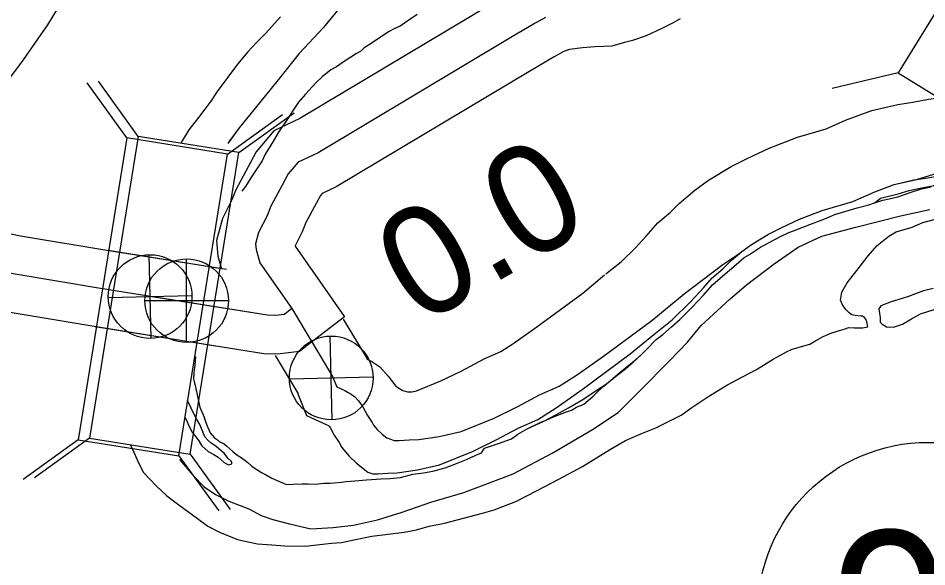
# Model space of a CAD drawing. Extents: x 31699 to 244310, y -8841 to 11474.
# Drawn here: x 148207.8 to 148443.1, y 204.5 to 346.6 of the extents above; entities that cross this region are included whole.
import ezdxf

# ---------------------------------------------------------------- set-up
doc = ezdxf.new("R2010")
doc.units = 0
for name, color, linetype in [('B_Logo', 7, 'Continuous'), ('Level 21', 7, 'Continuous'), ('Level 55', 7, 'Continuous'), ('R_Border Notes', 7, 'Continuous'), ('R_Draft', 7, 'Continuous'), ('R_Logo', 7, 'Continuous'), ('R_XS_EARTHWORK_STAGE1', 7, 'Continuous'), ('R_XS_EARTHWORK_STAGE2', 7, 'Continuous'), ('S_AREA_CALC', 7, 'Continuous'), ('S_WALL_ANNOT', 7, 'Continuous')]:
    doc.layers.add(name, color=color, linetype=linetype)

msp = doc.modelspace()

# ---------------------------------------------------------------- linework, layer by layer
at = {"layer": 'B_Logo'}
for points in [[(148344.31, 346.76), (148341.65, 345.35), (148335.33, 341.6), (148285.44, 311.74), (148280.25, 309.33), (148277.73, 306.31), (148276.14, 303.37), (148273.22, 297.88), (148272.23, 295.41), (148270.04, 291.13), (148269.25, 288.19), (148269.39, 286.72), (148270.33, 283.25), (148278.62, 271.38)], [(148289.2, 253.82), (148290.26, 251.1), (148292.35, 250.15), (148293.23, 249.63), (148293.98, 249.18), (148294.86, 248.6), (148295.88, 247.49), (148297.05, 245.91), (148298.23, 243.66), (148299.41, 241.88), (148299.83, 241.16), (148300.78, 240.04), (148302.01, 238.87), (148303.23, 237.89), (148305.18, 237.2), (148306.45, 237.16), (148309.05, 237.36), (148311.51, 237.48), (148316.76, 238.27), (148322.47, 239.53), (148331, 243), (148337.13, 246.02), (148342.8, 249.02), (148347.88, 251.28), (148352.62, 254.33), (148359.38, 259.09), (148371.85, 268.27), (148380.23, 275.21), (148389.93, 282.52), (148393.88, 285.22), (148397.68, 287.98), (148402.09, 290.68), (148405.39, 292.3), (148410.14, 294.54), (148416.02, 296.82), (148423.91, 299.14), (148429.59, 301.67), (148434.61, 303.53), (148440.39, 304.86), (148448, 307.17)], [(148278.62, 271.38), (148277.23, 270.31), (148276.63, 269.84), (148274.43, 269.57), (148272.37, 269.63), (148229.1, 276.6), (148206.5, 280.35), (148196.37, 282.46)], [(148278.62, 271.38), (148277.23, 270.31), (148276.63, 269.84), (148274.43, 269.57), (148272.37, 269.63), (148241.31, 274.63)], [(148278.62, 271.38), (148289.2, 253.82)]]:
    msp.add_lwpolyline(points, dxfattribs=at)
at = {"layer": 'Level 21'}
for p, q in [((148242.19, 263.63), (148241.69, 285.33)), ((148251.41, 262.6), (148251.41, 284.27)), ((148231.09, 274.23), (148252.78, 274.73)), ((148240.57, 273.43), (148262.24, 273.43)), ((148289.1, 242.56), (148288.6, 264.25)), ((148278, 253.15), (148299.69, 253.66))]:
    msp.add_line(p, q, dxfattribs=at)
for centre, radius in [((148241.94, 274.48), 10.85), ((148251.41, 273.43), 10.83), ((148288.85, 253.4), 10.85)]:
    msp.add_circle(centre, radius, dxfattribs=at)
at = {"layer": 'Level 55'}
for points in [[(148435.57, 324.3), (148439.43, 324.89), (148443.51, 325.63), (148445.48, 325.93)], [(148383.03, 302.06), (148386.56, 304.62), (148392.44, 308.23), (148396.72, 310.32), (148402.25, 312.94), (148409.59, 315.77), (148416.98, 317.95), (148422.04, 320.21), (148428.88, 322.73), (148435.57, 324.27)], [(148439.69, 304.7), (148442.72, 305.16), (148446.79, 305.9), (148450.64, 306.48), (148455.6, 307.06), (148458.93, 307.38), (148462.78, 307.06), (148468.8, 307.06), (148474.5, 306.85), (148476.63, 306.77)], [(148395.19, 286.17), (148397.68, 287.98), (148402.09, 290.68), (148405.39, 292.3), (148410.14, 294.54), (148416.02, 296.82), (148423.91, 299.14), (148429.59, 301.67), (148434.61, 303.53), (148439.69, 304.7)], [(148359.98, 280.37), (148363.9, 283.48), (148367.51, 287), (148370.36, 290.12), (148373.42, 293.62), (148376.67, 296.38), (148378.91, 298.62), (148383.03, 302.07)], [(148372.4, 264.69), (148377.14, 268.45), (148381.89, 273.09), (148385.27, 276.79), (148387.48, 279.32), (148390.23, 281.65), (148392.45, 283.86), (148395.19, 286.17)], [(148310.97, 250.07), (148317.25, 252.62), (148322.48, 255.19), (148328.49, 258.38), (148332.8, 260.29), (148335.88, 262.27), (148342.13, 266.68), (148353.97, 275.4), (148359.64, 280.1)], [(148298.31, 229.03), (148299.62, 228.56), (148300.89, 228.52), (148303.49, 228.72), (148305.95, 228.84), (148311.2, 229.63), (148316.91, 230.89), (148325.44, 234.36), (148331.57, 237.38), (148337.24, 240.38), (148342.32, 242.64), (148347.06, 245.69), (148353.82, 250.45), (148366.29, 259.63), (148372.4, 264.69)], [(148298.09, 258.38), (148298.35, 258.22), (148299.33, 257.63), (148301.39, 256.27), (148303.6, 253.87), (148305.54, 251.25)], [(148305.54, 251.25), (148306.5, 250.64), (148307.39, 250.17), (148308.63, 249.82), (148309.82, 249.79), (148310.97, 250.07)], [(148280.24, 249.29), (148282.42, 243.69), (148287.73, 241.26), (148288.11, 241.04), (148288.29, 240.94), (148288.56, 240.57), (148289.62, 238.56), (148290.89, 236.64), (148291.62, 235.36), (148293.52, 233.16), (148295.42, 231.33), (148298.31, 229.03)]]:
    msp.add_lwpolyline(points, dxfattribs=at)
at = {"layer": 'R_Border Notes'}
msp.add_circle((148443.32, 192.71), 44, dxfattribs=at)
at = {"layer": 'R_Draft'}
for points in [[(148275.68, 346.99), (148271.9, 342.77), (148269.5, 340.29), (148267.24, 337.88), (148264.59, 334.73), (148259.28, 327.64), (148257.68, 325.16), (148256.09, 323.09), (148254.5, 320.88), (148251.98, 317.67), (148249.96, 314.42)], [(148275.68, 346.99), (148271.9, 342.77), (148269.5, 340.29), (148267.24, 337.88), (148264.59, 334.73), (148259.28, 327.64), (148257.68, 325.16), (148256.09, 323.09), (148254.5, 320.88), (148251.98, 317.67), (148250.49, 315.27)], [(148311.06, 347.61), (148308.93, 346.07), (148306.74, 344.6)], [(148311.06, 347.61), (148308.93, 346.07), (148306.74, 344.6)], [(148306.74, 344.6), (148305.28, 343.92), (148303.68, 343.05), (148298.89, 339.9), (148297.36, 338.96), (148296.5, 338.09), (148295.43, 337.49), (148293.9, 336.55), (148291.91, 335.27), (148290.24, 334), (148288.78, 333.26), (148286.52, 331.45), (148284.86, 329.84), (148282.2, 326.96), (148280.34, 324.89), (148278.82, 322.55), (148277.95, 321.14), (148276.69, 319.27), (148275.17, 317.13), (148273.64, 314.45), (148271.78, 311.37), (148270.99, 309.7), (148270.06, 308.36), (148268.07, 305.29), (148266.61, 303.01), (148265.72, 301.81)], [(148306.74, 344.6), (148305.28, 343.92), (148303.68, 343.05), (148298.89, 339.9), (148297.36, 338.96), (148296.5, 338.09), (148295.43, 337.49), (148293.9, 336.55), (148291.91, 335.27), (148290.24, 334), (148288.78, 333.26), (148286.52, 331.45), (148284.86, 329.84), (148282.2, 326.96), (148280.34, 324.89), (148278.82, 322.55), (148277.95, 321.14), (148276.8, 319.42)], [(148429.58, 298.78), (148431.09, 299.97), (148435.67, 301.14), (148438.52, 302.01), (148440.91, 302.53), (148444.89, 303.29), (148448.4, 304.37), (148451.86, 304.99), (148455.18, 305.53), (148458.03, 306.06), (148464.83, 306.15), (148469.57, 305.92), (148474.05, 305.69), (148476.52, 305.48), (148479.22, 305.01)], [(148433.34, 299.84), (148435.6, 300.31), (148438.73, 301.45), (148441.72, 302.4), (148444.19, 302.94)], [(148255.96, 243.07), (148256.25, 242.13), (148256.65, 241.13), (148257.46, 239.2), (148258.6, 237.93), (148259.4, 237.33), (148259.8, 236.93), (148261.13, 236.33), (148261.8, 235.73), (148263.34, 234.34), (148264.4, 233.47), (148265.54, 232.81), (148267.28, 231.47), (148268.28, 230.54), (148268.61, 230.28), (148270.75, 228.94), (148271.82, 228.35), (148273.48, 227.42), (148274.82, 226.82), (148277.22, 225.82), (148278.89, 225.89), (148281.28, 225.97), (148282.88, 225.97), (148284.68, 225.91), (148286.95, 226.11), (148288.55, 226.12), (148291.48, 226.39), (148292.74, 226.53), (148294.94, 226.74), (148297.94, 227.01), (148301.74, 227.29), (148304, 227.36), (148306.8, 227.64), (148310, 228.45), (148312.73, 228.79), (148315.12, 229.26), (148318.32, 230.14), (148321.25, 231.21), (148323.85, 232.29), (148326.31, 233.43), (148327.77, 233.97), (148328.5, 235.17), (148332.16, 236.38), (148335.56, 237.66), (148337.15, 238.8), (148339.55, 240.21), (148342.94, 241.82), (148344.41, 242.43), (148348, 244.37), (148350.33, 245.65), (148353.99, 247.86), (148357.18, 250.01), (148360.11, 251.89), (148362.5, 253.76), (148364.69, 255.51), (148367.02, 257.52), (148369.15, 259.46), (148370.41, 260.73), (148373, 263.34), (148374.73, 264.62), (148376.92, 266.63), (148379.12, 268.57), (148382.31, 271.72), (148385.23, 274.86), (148387.62, 277.54), (148390.28, 279.89), (148393.67, 282.83), (148395.8, 284.58), (148397.19, 285.38), (148400.05, 287.32), (148402.25, 288.53), (148405.04, 289.94), (148407.31, 291.08), (148408.57, 291.49), (148410.97, 292.5), (148414.56, 293.84), (148416.82, 294.72), (148419.22, 295.79), (148421.82, 296.53), (148425.01, 297.48), (148428.08, 298.29), (148429.54, 298.76), (148429.81, 298.89), (148431.67, 299.5), (148433.34, 299.84)], [(148367.74, 258.18), (148369.15, 259.46), (148370.41, 260.73), (148373, 263.34), (148374.73, 264.62), (148376.92, 266.63), (148379.12, 268.57), (148382.31, 271.72), (148385.23, 274.86), (148387.62, 277.54), (148390.28, 279.89), (148393.67, 282.83), (148395.8, 284.58), (148397.19, 285.38), (148400.05, 287.32), (148402.25, 288.53), (148405.04, 289.94), (148407.31, 291.08), (148408.57, 291.49), (148410.97, 292.5), (148414.56, 293.84), (148416.82, 294.72), (148419.22, 295.79), (148421.82, 296.53), (148425.01, 297.48), (148428.08, 298.29), (148429.54, 298.76), (148429.58, 298.78)], [(148421.08, 275.62), (148422.47, 278.03), (148424.93, 281.24), (148427.85, 285.06), (148430.24, 287.74), (148433.23, 290.15), (148435.16, 291.29), (148439.29, 292.5), (148442.08, 293.65), (148445.34, 294.59)], [(148421.08, 275.62), (148422.47, 278.03), (148424.93, 281.24), (148427.85, 285.06), (148430.24, 287.74), (148433.23, 290.15), (148435.16, 291.29), (148439.29, 292.5), (148442.08, 293.65), (148445.34, 294.59)], [(148236.76, 236.16), (148238.08, 233.4), (148238.96, 231.4), (148240.23, 228.93), (148243.5, 225.47), (148246.31, 222.87), (148249.38, 220.54), (148254.19, 217.01), (148256.86, 215.02), (148259.93, 213.42), (148264.6, 211.56), (148269.73, 210.44), (148273.47, 210.12), (148276.8, 209.92), (148282.13, 209.8), (148285.86, 210.21), (148288.92, 210.62), (148291.52, 210.76), (148295.12, 211.57), (148299.38, 212.45), (148304.31, 213), (148307.77, 213.48), (148310.9, 214.02), (148314.17, 215.03), (148318.16, 215.77), (148328.02, 218.34), (148331.08, 219.21), (148336.67, 221.43), (148342.19, 224.25), (148347.78, 227.14), (148353.9, 230.43), (148361.15, 234.99), (148365.08, 237.2), (148369, 238.95), (148372.93, 240.5), (148379.45, 243.79), (148382.25, 245.73), (148386.37, 248.48), (148391.29, 251.57), (148395.48, 253.78), (148399.01, 255.59), (148403.27, 258.28), (148406.73, 260.16), (148408.19, 260.89), (148412.78, 262.18), (148414.05, 262.91), (148416.24, 264.12), (148418.51, 265.06), (148420.5, 265.67), (148421.64, 266.07), (148422.9, 266.48), (148424.37, 266.41), (148426.43, 266.42), (148426.5, 266.42), (148427.76, 266.69), (148427.7, 266.96), (148427.63, 267.56), (148427.56, 267.82), (148427.43, 268.36), (148426.96, 269.09), (148426.42, 269.42), (148425.96, 269.42), (148424.56, 269.55), (148423.69, 269.75), (148422.96, 270.28), (148422.16, 271.02), (148421.29, 272.22), (148420.75, 273.55), (148421.08, 275.62)], [(148237.35, 234.92), (148238.08, 233.4), (148238.96, 231.4), (148240.23, 228.93), (148243.5, 225.47), (148246.31, 222.87), (148249.38, 220.54), (148254.19, 217.01), (148256.86, 215.02), (148259.93, 213.42), (148264.6, 211.56), (148269.73, 210.44), (148273.47, 210.12), (148276.8, 209.92), (148282.13, 209.8), (148285.86, 210.21), (148288.92, 210.62), (148291.52, 210.76), (148295.12, 211.57), (148299.38, 212.45), (148304.31, 213), (148307.77, 213.48), (148310.9, 214.02), (148314.17, 215.03), (148318.16, 215.77), (148328.02, 218.34), (148331.08, 219.21), (148336.67, 221.43), (148342.19, 224.25), (148347.78, 227.14), (148353.9, 230.43), (148361.15, 234.99), (148365.08, 237.2), (148369, 238.95), (148372.93, 240.5), (148379.45, 243.79), (148382.25, 245.73), (148386.37, 248.48), (148391.29, 251.57), (148395.48, 253.78), (148399.01, 255.59), (148403.27, 258.28), (148406.73, 260.16), (148408.19, 260.89), (148412.78, 262.18), (148414.05, 262.91), (148416.24, 264.12), (148418.51, 265.06), (148420.5, 265.67), (148421.64, 266.07), (148422.9, 266.48), (148424.37, 266.41), (148426.43, 266.42), (148426.5, 266.42), (148427.76, 266.69), (148427.7, 266.96), (148427.63, 267.56), (148427.56, 267.82), (148427.43, 268.36), (148426.96, 269.09), (148426.42, 269.42), (148425.96, 269.42), (148424.56, 269.55), (148423.69, 269.75), (148422.96, 270.28), (148422.16, 271.02), (148421.29, 272.22), (148420.75, 273.55), (148421.08, 275.62)], [(148444.73, 276.62), (148442.2, 275.94), (148440.13, 275.2), (148438.34, 274.53), (148436.67, 273.99), (148433.81, 273.12), (148431.15, 272.11), (148430.88, 271.64), (148430.68, 271.31), (148430.82, 270.1), (148431.02, 269.1), (148431.03, 267.83), (148431.49, 267.37), (148432.63, 266.64), (148434.49, 266.57), (148436.76, 267.31), (148439.15, 268.72), (148441.48, 270), (148444.94, 271.14)], [(148444.73, 276.62), (148442.2, 275.94), (148440.13, 275.2), (148438.34, 274.53), (148436.67, 273.99), (148433.81, 273.12), (148431.15, 272.11), (148430.88, 271.64), (148430.68, 271.31), (148430.82, 270.1), (148431.02, 269.1), (148431.03, 267.83), (148431.49, 267.37), (148432.63, 266.64), (148434.49, 266.57), (148436.76, 267.31), (148439.15, 268.72), (148441.48, 270), (148444.94, 271.14)], [(148253.67, 258.93), (148253.54, 256.75), (148253.28, 254.82), (148253.22, 253.21), (148253.76, 250.68), (148254.44, 247.41), (148254.84, 245.8), (148255.04, 245.27), (148255.92, 243.2), (148256.25, 242.13), (148256.65, 241.13), (148257.46, 239.2), (148258.6, 237.93), (148259.4, 237.33), (148259.8, 236.93), (148261.13, 236.33), (148261.8, 235.73), (148263.34, 234.34), (148264.4, 233.47), (148265.54, 232.81), (148267.28, 231.47), (148268.28, 230.54), (148268.61, 230.28), (148270.75, 228.94), (148271.82, 228.35), (148273.48, 227.42), (148274.82, 226.82), (148277.22, 225.82), (148278.89, 225.89), (148281.28, 225.97), (148282.88, 225.97), (148284.68, 225.91), (148286.95, 226.11), (148288.55, 226.12), (148291.48, 226.39), (148292.74, 226.53), (148294.94, 226.74), (148297.94, 227.01), (148301.74, 227.29), (148304, 227.36), (148306.8, 227.64), (148310, 228.45), (148312.73, 228.79), (148315.12, 229.26), (148318.32, 230.14), (148321.25, 231.21), (148323.85, 232.29), (148326.31, 233.43), (148327.77, 233.97), (148328.5, 235.17), (148332.16, 236.38), (148335.56, 237.66), (148337.15, 238.8), (148339.55, 240.21), (148341.82, 241.29)], [(148341.82, 241.29), (148346.39, 243.35), (148349.77, 244.63), (148351.03, 245.06), (148352.34, 245.83), (148354.26, 246.61), (148356.61, 248.6), (148358.05, 250.04), (148359.49, 251.34), (148363.54, 254.84), (148367.74, 258.18)], [(148250.95, 243.28), (148251.45, 242.32), (148251.92, 241.19), (148252.86, 239.39), (148254.53, 237.12), (148255.34, 235.85), (148256.94, 234.32), (148258.47, 233.59), (148259.54, 232.92), (148261.08, 231.52), (148262.28, 230.93), (148263.08, 231.13), (148263.08, 231.6), (148262.94, 231.8), (148262.07, 232.66), (148261.14, 233.93), (148260.34, 234.53), (148258.93, 235.73), (148257.73, 236.53), (148256.86, 237.26), (148256.13, 238.12), (148254.92, 241.19), (148254.05, 242.66), (148252.98, 244.66), (148252.17, 246.53), (148251.64, 247.46), (148251.59, 247.54)], [(148254.86, 236.6), (148255.34, 235.85), (148256.94, 234.32), (148258.47, 233.59), (148259.54, 232.92), (148261.08, 231.52), (148262.28, 230.93), (148263.08, 231.13), (148263.08, 231.6), (148262.94, 231.8), (148262.07, 232.66), (148261.14, 233.93), (148260.34, 234.53), (148258.93, 235.73), (148257.73, 236.53), (148256.86, 237.26), (148256.13, 238.12), (148255.52, 239.66)]]:
    msp.add_lwpolyline(points, dxfattribs=at)
at = {"layer": 'R_Logo'}
for points in [[(148291.53, 349.9), (148286.82, 344.21), (148280.57, 337.45), (148274.73, 330.22), (148270.74, 325.2), (148264.97, 318.24), (148262.06, 314.12)], [(148291.53, 349.9), (148286.82, 344.21), (148280.57, 337.45), (148274.73, 330.22), (148270.74, 325.2), (148264.97, 318.24), (148262.37, 314.56)], [(148424.69, 292.47), (148436.28, 295.43), (148443.87, 297.06)], [(148424.69, 292.47), (148436.28, 295.43), (148443.87, 297.06)], [(148249.58, 232.27), (148253.09, 228.1), (148255.9, 225.23), (148258.9, 223.17), (148262.31, 221.51), (148267.51, 219.45), (148270.71, 217.79), (148273.71, 216.73), (148278.05, 215.6), (148283.58, 214.28), (148289.38, 214.63), (148294.57, 215.25), (148300.83, 216.67), (148307.23, 218.62), (148314.68, 221.24), (148323.2, 223.74), (148335.92, 228.58), (148346.03, 233.88), (148356.54, 240.05), (148363.19, 244.41), (148368.84, 250.11), (148376.55, 257.94), (148381.07, 262.69), (148384.65, 266.98), (148392.1, 273.81), (148396.42, 277.5), (148403.53, 282.99), (148409.72, 287.28), (148415.9, 290.1), (148424.69, 292.47)], [(148249.78, 232.03), (148253.09, 228.1), (148255.9, 225.23), (148258.9, 223.17), (148262.31, 221.51), (148267.51, 219.45), (148270.71, 217.79), (148273.71, 216.73), (148278.05, 215.6), (148283.58, 214.28), (148289.38, 214.63), (148294.57, 215.25), (148300.83, 216.67), (148307.23, 218.62), (148314.68, 221.24), (148323.2, 223.74), (148335.92, 228.58), (148346.03, 233.88), (148356.54, 240.05), (148363.19, 244.41), (148368.84, 250.11), (148376.55, 257.94), (148381.07, 262.69), (148384.65, 266.98), (148392.1, 273.81), (148396.42, 277.5), (148403.53, 282.99), (148409.72, 287.28), (148415.9, 290.1), (148424.69, 292.47)]]:
    msp.add_lwpolyline(points, dxfattribs=at)
at = {"layer": 'R_XS_EARTHWORK_STAGE1'}
for p, q in [((148435.65, 332.45), (148418.53, 328.37)), ((148235.94, 315.61), (148225.63, 329.87)), ((148238.89, 316.01), (148228.58, 330.28)), ((148262, 311.41), (148276.27, 321.71)), ((148264.95, 311.82), (148279.22, 322.12)), ((148226.29, 237.82), (148212.03, 227.51)), ((148223.35, 237.41), (148209.08, 227.11)), ((148249.41, 233.22), (148259.72, 218.95)), ((148252.36, 233.62), (148262.66, 219.36))]:
    msp.add_line(p, q, dxfattribs=at)
for points in [[(148516.94, 313.41), (148449.49, 354.93), (148435.65, 332.45), (148503.1, 290.93)], [(148249.41, 233.22), (148262, 311.41), (148235.94, 315.61), (148223.35, 237.41)], [(148252.36, 233.62), (148264.95, 311.82), (148238.89, 316.01), (148226.29, 237.82)]]:
    msp.add_lwpolyline(points, close=True, dxfattribs=at)
at = {"layer": 'R_XS_EARTHWORK_STAGE2'}
for points in [[(148291.93, 268.67), (148298.12, 258.4)], [(148274.29, 259.2), (148280.25, 249.3)]]:
    msp.add_lwpolyline(points, dxfattribs=at)
at = {"layer": 'S_AREA_CALC'}
for points in [[(148219.03, 350.89), (148215.4, 344.9), (148212.74, 341.23), (148209.11, 335.85), (148205.82, 331.39)], [(148330.21, 350.19), (148280.75, 320.59), (148274.01, 317.45), (148269.41, 311.96), (148267.32, 308.1), (148264.14, 302.11), (148263.12, 299.56), (148260.66, 294.74), (148259.13, 289.05), (148259.51, 284.93), (148260.39, 281.7)], [(148379.21, 346.5), (148377.39, 345.43), (148374.46, 343.91), (148370.4, 342.07), (148366.87, 340.85), (148364.77, 340.29), (148361.52, 339.4), (148357.17, 339.22), (148353.88, 338.92), (148350.58, 338.48), (148349.71, 338.23), (148348.72, 337.78), (148346.55, 336.63), (148340.46, 333.01), (148290.13, 302.9), (148286.49, 301.2), (148286.04, 300.67), (148284.95, 298.64), (148282.3, 293.66), (148281.34, 291.27), (148279.49, 287.66), (148279.52, 287.55), (148292.3, 269.27)], [(148261.7, 281.48), (148230.71, 286.47), (148208.34, 290.18), (148197.15, 292.51)], [(148260.5, 281.67), (148231.05, 286.41)], [(148258.87, 261.67), (148227.49, 266.73), (148204.66, 270.51), (148195.64, 272.39)], [(148292.3, 269.27), (148283.36, 262.41), (148280.62, 260.26), (148274.9, 259.55), (148271.42, 259.65), (148227.73, 266.69)]]:
    msp.add_lwpolyline(points, dxfattribs=at)

# ---------------------------------------------------------------- texts
at = {"layer": 'R_Border Notes'}
msp.add_text('9B', height=42.24, dxfattribs=at).set_placement((148418.13, 171.59))
at = {"layer": 'S_WALL_ANNOT'}
msp.add_text('0.0', height=28.16, rotation=30, dxfattribs=at).set_placement((148311.67, 266.67))

doc.saveas('drawing.dxf')
